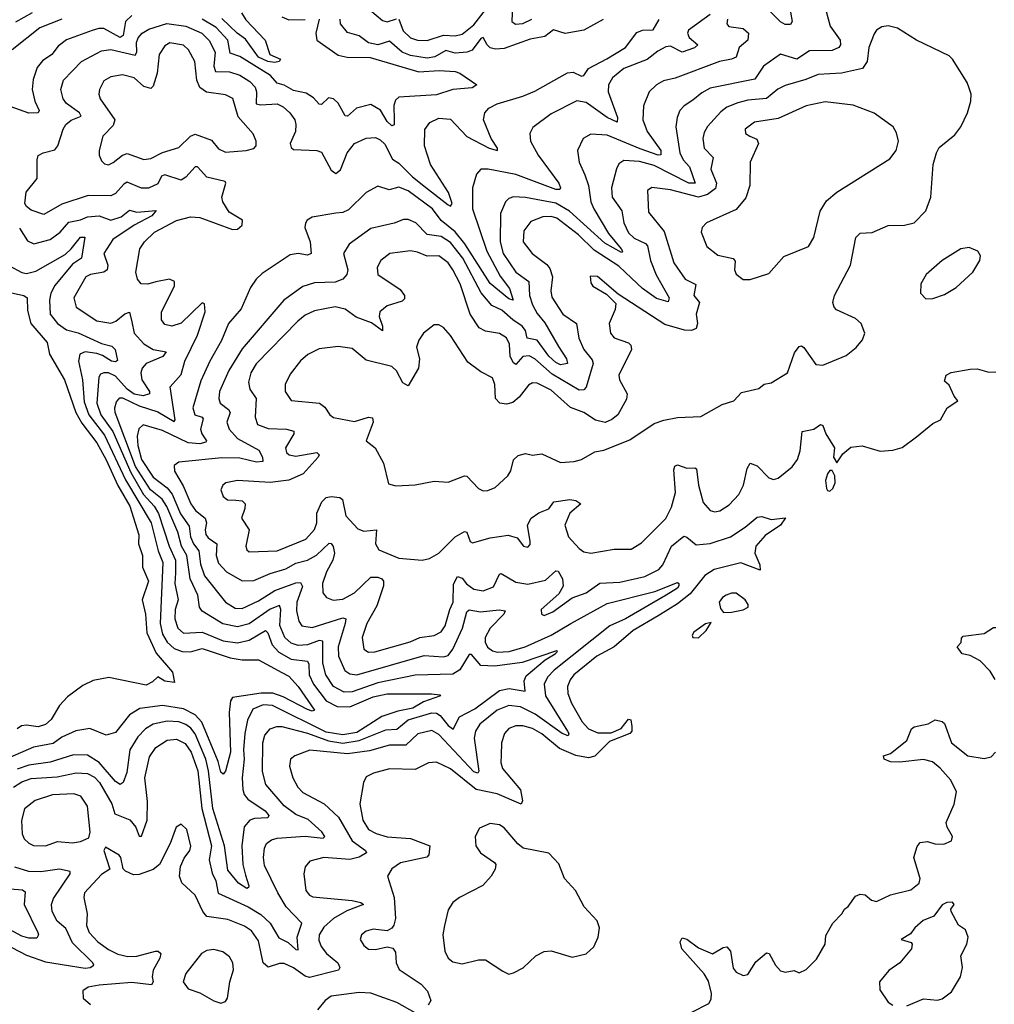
# Model space of a CAD drawing. Extents: x 1603745 to 1745082, y 385868 to 533966.
# Tile 579 of 646: x 1648465 to 1652628, y 489418 to 493623. Entities that reach past the tile are written whole.
import ezdxf

# ---------------------------------------------------------------- set-up
doc = ezdxf.new("R2010")
doc.units = 0

msp = doc.modelspace()

# ---------------------------------------------------------------- linework, layer by layer
at = {"layer": '0CON20XD'}
for points in [[(1651900.5, 493695), (1651926.8, 493595), (1651970, 493535), (1651971.5, 493515), (1651964.4, 493505), (1651935, 493491.8), (1651839.3, 493490.7), (1651785, 493454.7), (1651714.6, 493475.4), (1651641.8, 493425), (1651605, 493369.4), (1651415, 493330), (1651379.5, 493310.5), (1651341, 493279), (1651302.9, 493255), (1651285.4, 493235), (1651273.1, 493205), (1651268.2, 493165), (1651284.8, 493055), (1651298.9, 493025), (1651326.5, 492995), (1651350.4, 492925), (1651323.8, 492925), (1651175, 493000.9), (1651111.9, 493018.1), (1651045, 493021.8), (1651025, 493008.1), (1651013.7, 492986.3), (1650992.7, 492905), (1650995.9, 492865), (1651036.6, 492806.6), (1651045.2, 492755), (1651065, 492713.2), (1651089.5, 492689.5), (1651137.5, 492667.5), (1651147.3, 492657.3), (1651160.2, 492595), (1651183.1, 492533.1), (1651238.7, 492435), (1651235, 492417.5), (1651185, 492431.9), (1651124.7, 492474.7), (1651079, 492519), (1651025, 492570.2), (1650919, 492639), (1650852.4, 492705), (1650760, 492775), (1650735, 492781.9), (1650699.4, 492780.6), (1650648.2, 492761.8), (1650618.1, 492721.9), (1650615.4, 492675), (1650654.4, 492624.4), (1650717.3, 492577.3), (1650730.2, 492560.2), (1650740.7, 492525), (1650733.2, 492465), (1650738.2, 492438.2), (1650785.8, 492365.8), (1650842.9, 492325), (1650853, 492263), (1650874.2, 492215), (1650911, 492171), (1650914.7, 492155), (1650885, 492054), (1650875, 492042.7), (1650855, 492041.4), (1650739.8, 492109.8), (1650665, 492175.2), (1650641.7, 492188.3), (1650615, 492185.2), (1650585, 492151.1), (1650575, 492157.8), (1650560.8, 492185), (1650558, 492238), (1650545, 492264.6), (1650515, 492283.1), (1650455, 492292.9), (1650427.3, 492307.3), (1650389.5, 492365), (1650346.4, 492495), (1650316, 492555), (1650295, 492584.7), (1650255, 492614.6), (1650205, 492613.2), (1650165, 492630.9), (1650135, 492635.3), (1650046, 492625), (1650007.5, 492595), (1649992.7, 492565), (1649995.6, 492535), (1650091, 492471), (1650109.6, 492445), (1650108.3, 492431.7), (1650099.1, 492420.9), (1650035, 492400.9), (1650003.3, 492375), (1650000, 492355), (1650015.6, 492314.4), (1650015, 492293.8), (1649967.9, 492327.9), (1649902.8, 492352.8), (1649855, 492387.5), (1649812.9, 492397.1), (1649725, 492379.2), (1649685, 492360.6), (1649653.7, 492336.3), (1649475, 492153.2), (1649453.1, 492115), (1649442, 492075), (1649448.5, 492045), (1649475.2, 492005), (1649471.6, 491925), (1649481.5, 491895), (1649526.6, 491876.6), (1649605, 491874.8), (1649635.7, 491865.7), (1649636.1, 491855), (1649601.1, 491795), (1649604.5, 491775), (1649615.8, 491765), (1649645, 491759.2), (1649734.6, 491774.6), (1649744.5, 491765), (1649739.6, 491755), (1649676.5, 491683.5), (1649615, 491656.7), (1649535, 491647.1), (1649395, 491655.4), (1649346.2, 491645), (1649332.5, 491635), (1649324.3, 491615), (1649335, 491586.2), (1649353.3, 491573.3), (1649388.1, 491571.9), (1649415, 491567.7), (1649428.2, 491555), (1649427.6, 491535), (1649412.9, 491495), (1649445.2, 491445.2), (1649430.9, 491375), (1649435, 491358.8), (1649445, 491351.1), (1649565, 491355.3), (1649688.2, 491405), (1649725, 491445.6), (1649734.3, 491475), (1649734.4, 491515.6), (1649756, 491564), (1649775, 491583.3), (1649795, 491586.7), (1649832, 491582), (1649844.5, 491574.5), (1649858, 491505), (1649908.9, 491448.9), (1649935, 491438.2), (1649988.8, 491445), (1649985.4, 491385), (1649998.8, 491358.8), (1650085, 491323.8), (1650185, 491314.4)], [(1650085, 493625.4), (1650102.6, 493575), (1650135.2, 493545.2), (1650165, 493535.2), (1650205, 493534.1), (1650275, 493556.7), (1650325, 493554.5), (1650355, 493560.6), (1650405, 493601), (1650465, 493678.1)], [(1650570.3, 493685), (1650567.8, 493615), (1650583.5, 493603.5), (1650613.7, 493606.3), (1650652.5, 493625)], [(1651750.8, 493695), (1651764.6, 493615), (1651757.8, 493602.2), (1651735, 493602.4), (1651715, 493614.2), (1651630, 493700)], [(1648945, 493641.4), (1648917.5, 493615), (1648906.9, 493555), (1648895, 493547.5), (1648825, 493584.8), (1648803.9, 493586.1), (1648775, 493576.4), (1648665, 493536.7), (1648629.7, 493510.3), (1648602.7, 493475), (1648562.8, 493447.2), (1648540.6, 493419.4), (1648522.8, 493367.2), (1648518.6, 493325), (1648529.5, 493275), (1648548.8, 493235), (1648544.3, 493225), (1648505, 493224), (1648385, 493266.6)], [(1648518.3, 493651.7), (1648448.2, 493611.8)], [(1651415, 493645.6), (1651321.2, 493578.8), (1651317.7, 493565), (1651325, 493547.1), (1651361.5, 493515), (1651347.2, 493502.8), (1651294.8, 493484.8), (1651245, 493510), (1651225, 493507), (1651190.7, 493489.3), (1651145, 493453.1), (1651045, 493414.7), (1650997.9, 493375), (1650979.6, 493345), (1650979.4, 493315), (1651018.3, 493205), (1651017.5, 493185), (1650975, 493204.8), (1650885, 493268.8), (1650845, 493275.9), (1650735, 493220.9), (1650657, 493163), (1650643.6, 493136.4), (1650647.1, 493105), (1650679.6, 493045), (1650767.5, 492925), (1650775.5, 492905), (1650771.7, 492898.3), (1650755, 492897.5), (1650585, 492962.1), (1650466.7, 492985), (1650435, 492984.4), (1650416.3, 492963.7), (1650400, 492905), (1650400, 492815), (1650460.1, 492635), (1650517.6, 492527.6), (1650557.8, 492475), (1650572.5, 492425), (1650555, 492431.1), (1650475, 492496.2), (1650366.5, 492666.5), (1650325, 492716.6), (1650265.4, 492765.4), (1650228.4, 492815), (1650125, 492891.9), (1650085, 492908), (1650043.1, 492896.9), (1649995, 492911.8), (1649945, 492885.5), (1649869.3, 492810.7), (1649845, 492800), (1649815, 492797.2), (1649715, 492779.5), (1649693.5, 492766.5), (1649685.4, 492754.6), (1649683.2, 492735), (1649705.9, 492675), (1649710.6, 492625), (1649695, 492617.1), (1649655, 492625.3), (1649620.8, 492619.2), (1649501.2, 492538.8), (1649475.5, 492515), (1649450.7, 492479.3), (1649411.4, 492388.6), (1649356.7, 492325), (1649327, 492253), (1649277.5, 492165), (1649239.7, 492080.3), (1649205.4, 491965), (1649213.6, 491935), (1649245.3, 491925.3), (1649248.7, 491918.7), (1649237.7, 491875), (1649243.1, 491855), (1649263.8, 491825), (1649260.5, 491819.5), (1649235, 491811.3), (1649185, 491815.4), (1649075, 491868.3), (1648993.2, 491893.2), (1648974, 491876), (1648967.5, 491845), (1648969.6, 491805), (1648985.4, 491745), (1649035, 491670), (1649095, 491624.1), (1649116.7, 491596.7), (1649152.8, 491512.8), (1649189.9, 491459.9), (1649195.1, 491415), (1649207.8, 491385), (1649230, 491355), (1649237.4, 491297.4), (1649255, 491248.8), (1649344.6, 491135), (1649385, 491109.7), (1649415, 491109.2), (1649485, 491141.9), (1649554.9, 491185.1), (1649645, 491218), (1649665, 491219.3), (1649672.8, 491202.8), (1649649.4, 491135), (1649648.3, 491098.3), (1649657.6, 491055), (1649670.4, 491035), (1649715, 491028.1), (1649845, 491068.8), (1649858.5, 491065), (1649855.7, 491045), (1649826.3, 490945), (1649826.9, 490905), (1649853.9, 490843.9), (1649875, 490829.8), (1649904.8, 490824.8), (1650192.8, 490907.2), (1650275, 490902.1), (1650295, 490908), (1650315.7, 490934.3), (1650356.2, 491025), (1650375.8, 491094.2), (1650385, 491102.7), (1650434, 491094), (1650513, 491103), (1650538.2, 491098.2), (1650533.8, 491085), (1650474.3, 491025), (1650453.2, 490985), (1650453.6, 490965), (1650464, 490944), (1650485, 490927.7), (1650505, 490921.5), (1650555.8, 490925), (1650623.6, 490945), (1650735.1, 490994.9), (1650820, 491045), (1650975, 491130), (1651178.6, 491181.4), (1651275, 491219.2), (1651281.2, 491215), (1651280, 491205), (1651274.3, 491195), (1651226.8, 491165), (1651052.7, 491065), (1650986.5, 491035), (1650747.6, 490845), (1650719.2, 490815), (1650706.1, 490785), (1650710.8, 490735), (1650805.7, 490585), (1650810.8, 490575), (1650807.5, 490565), (1650782.8, 490575), (1650667, 490657), (1650605, 490688), (1650555, 490693.7), (1650505, 490674.4), (1650430, 490615), (1650412.4, 490585), (1650406.8, 490555), (1650425.7, 490414.3), (1650422.5, 490405), (1650405, 490411.1), (1650255, 490570.5), (1650225, 490587.1), (1650166.3, 490573.7), (1650115, 490524.3), (1650045, 490524.8), (1649959, 490501), (1649865, 490488.6), (1649705, 490503.4), (1649640, 490480), (1649622.7, 490465), (1649617.9, 490435), (1649632.5, 490385), (1649654, 490345), (1649675, 490323.2), (1649766.5, 490275)], [(1649412.5, 493652.5), (1649431.8, 493621.8), (1649514.5, 493535), (1649533.3, 493475), (1649580, 493455), (1649573.3, 493445), (1649555, 493440.8), (1649525.3, 493444.7), (1649485, 493463.1), (1649429.7, 493539.7), (1649394.3, 493565), (1649328.8, 493628.8)], [(1649585, 493635.4), (1649615, 493622), (1649685, 493623.3)], [(1649960.9, 493665), (1650015, 493619.2), (1650035, 493613.5), (1650075, 493627.4)], [(1648645.5, 493625), (1648552, 493588), (1648433.2, 493495)], [(1648438.8, 490345), (1648475, 490368.8), (1648515, 490382.1), (1648625, 490389.8), (1648706.5, 490406.5), (1648755, 490403.9), (1648785, 490388), (1648806, 490365), (1648859.6, 490275), (1648871.4, 490231.4), (1648936.5, 490206.5), (1648962.1, 490175), (1648975, 490137.1), (1648985, 490137.1), (1649009.2, 490205), (1649011.4, 490285), (1648999.8, 490385), (1649020.3, 490475), (1649047.5, 490515), (1649095, 490547), (1649135, 490550.6), (1649172.3, 490532.3), (1649198.3, 490495), (1649226.2, 490415), (1649243.9, 490255), (1649283.9, 490095), (1649274.4, 490035), (1649287.9, 489977.9), (1649303.4, 489945), (1649312.5, 489892.5), (1649441.8, 489835), (1649495, 489802.4), (1649535, 489765.3), (1649572.1, 489702.1), (1649611.6, 489681.6), (1649645, 489652.3), (1649655, 489651.2), (1649649.8, 489705), (1649670.4, 489765), (1649603.7, 489835), (1649567.3, 489895), (1649511.2, 490011.2), (1649506.7, 490045), (1649510.4, 490085), (1649520, 490105), (1649540.3, 490120.3), (1649565, 490127.9), (1649685, 490135.9), (1649762.1, 490127.9), (1649768.5, 490135), (1649756.2, 490155), (1649697.6, 490207.6), (1649645, 490228.3), (1649595.4, 490265.4), (1649517.1, 490357.1), (1649502.2, 490412.2), (1649504.2, 490535), (1649512.4, 490567.6), (1649535.7, 490594.3), (1649563.8, 490605), (1649585.3, 490604.7), (1649695, 490576.1), (1649785, 490542.9), (1649845, 490534.1), (1649915.2, 490544.8), (1650029.3, 490590.7), (1650076.8, 490593.2), (1650125, 490633), (1650225, 490663), (1650245, 490661.5), (1650261.8, 490651.8), (1650295, 490608.9), (1650316.3, 490593.7), (1650343.5, 490646.5), (1650409.3, 490680.7), (1650515, 490758.3), (1650556.6, 490766.6), (1650623.8, 490755), (1650619.8, 490800.2), (1650628.8, 490821.2), (1650710.2, 490889.8), (1650752, 490915), (1650762, 490925), (1650758.2, 490928.2), (1650611.4, 490878.6), (1650495, 490862), (1650435, 490865.2), (1650395, 490912.7), (1650385, 490911.8), (1650345, 490846.8), (1650315, 490827.5), (1650155, 490823.7), (1649995, 490790.8), (1649885, 490752.7), (1649851, 490751), (1649805.9, 490775.9), (1649773, 490825), (1649759.7, 490875), (1649759.4, 490969.4), (1649745, 490971.7), (1649695, 490953.5), (1649655, 490950), (1649625, 490960), (1649598.5, 490985), (1649576.3, 491036.3), (1649580.6, 491105), (1649575, 491121.2), (1649535, 491105.4), (1649445, 491042.9), (1649395, 491030.2), (1649332.8, 491042.8), (1649245, 491097.7), (1649233.7, 491115), (1649226.3, 491165), (1649193.3, 491235), (1649179.8, 491335), (1649156.6, 491375), (1649141.4, 491435), (1649093.5, 491543.5), (1649073.4, 491575), (1649024, 491615), (1648959.3, 491715), (1648872.7, 491945), (1648871.6, 491965), (1648879.5, 491990.5), (1648892.4, 492007.6), (1648905, 492007.6), (1648975, 491973.9), (1649055, 491949), (1649125, 491907.5), (1649128.9, 491915), (1649107.9, 492055), (1649155, 492108.5), (1649171.1, 492165), (1649224.5, 492275.5), (1649257.5, 492375), (1649255, 492410), (1649245, 492414.3), (1649155, 492327.8), (1649115, 492314.6), (1649085, 492321.1), (1649071.6, 492341.6), (1649071.5, 492375), (1649126.4, 492485), (1649126.9, 492505), (1649104.6, 492514.6), (1649046.4, 492503.6), (1649013.3, 492493.3), (1648984.7, 492494.7), (1648967.9, 492515), (1648961.8, 492545), (1648977.9, 492645), (1648997.9, 492675), (1649040.9, 492715), (1649135, 492765.2), (1649195, 492780.7), (1649235, 492777.9), (1649375, 492727.1), (1649395, 492728.9), (1649415.8, 492745), (1649417.4, 492767.4), (1649360.5, 492800.5), (1649332.4, 492845), (1649328.4, 492865), (1649346.4, 492925), (1649342.4, 492932.4), (1649265, 492950.4), (1649225.2, 492995.2), (1649215, 492995.4), (1649175, 492951.1), (1649155, 492937.3), (1649085, 492961.2), (1649071.6, 492955), (1649055, 492922.7), (1649015, 492903.7), (1648985, 492902.9), (1648925, 492929.4), (1648909.7, 492920.3), (1648875, 492881.3), (1648855, 492870.3), (1648757.5, 492872.5), (1648645, 492834.7), (1648568.5, 492791.5), (1648515, 492809.7), (1648494.8, 492824.8), (1648487.8, 492837.8), (1648493.2, 492886.8), (1648539.4, 492945), (1648539.4, 493025), (1648545, 493043.3), (1648565.5, 493054.5), (1648615, 493066.7), (1648628.8, 493085), (1648650.4, 493155), (1648662.9, 493175), (1648685.9, 493194.1), (1648728.6, 493211.4), (1648720.9, 493225), (1648666, 493265), (1648650.6, 493285), (1648641.4, 493325), (1648652.5, 493365), (1648729.5, 493445), (1648815, 493490), (1648855, 493495.6), (1648958.4, 493471.6), (1648965, 493483.8), (1648964.8, 493525), (1648971.2, 493545), (1648988.9, 493565), (1649017.1, 493582.9), (1649093.9, 493606.1), (1649175, 493596.1)], [(1651488.2, 493625), (1651485.6, 493605), (1651494.1, 493594.1), (1651556, 493586), (1651578.7, 493565), (1651575, 493535.8), (1651538.9, 493505), (1651525, 493463.6), (1651506.1, 493453.9), (1651454.2, 493445), (1651265, 493372.7), (1651215, 493362.1), (1651185.6, 493345), (1651154.5, 493315), (1651129.1, 493255), (1651127.5, 493195), (1651145.8, 493145), (1651203.2, 493065), (1651203.6, 493046.4), (1651192.9, 493045), (1651115, 493071.9), (1650975, 493130.5), (1650905, 493133.5), (1650871.9, 493115), (1650848.2, 493065), (1650854.6, 493015), (1650879.4, 492960.6), (1650894.1, 492915), (1650905.2, 492845.2), (1650918, 492815), (1650980.7, 492710.7), (1651033.6, 492645), (1651039.5, 492635), (1651035, 492628.6), (1650965, 492668.8), (1650813.4, 492805), (1650755, 492839.5), (1650625, 492864.3), (1650575, 492866.1), (1650555, 492858.8), (1650540.5, 492845), (1650519.3, 492795), (1650517.3, 492675), (1650530.4, 492625), (1650585, 492544.7), (1650640.3, 492505), (1650642.9, 492445), (1650654.9, 492405), (1650675, 492369), (1650708.4, 492328.4), (1650767.1, 492227.1), (1650801.4, 492175), (1650804.6, 492155.4), (1650775, 492149.6), (1650755, 492158.6), (1650725, 492185.6), (1650675, 492253.8), (1650632.7, 492262.7), (1650625.4, 492295.4), (1650611.6, 492315), (1650571, 492341), (1650525, 492382), (1650482.1, 492402.1), (1650437, 492457), (1650358.1, 492605), (1650305, 492671.6), (1650265, 492697.8), (1650205, 492706.2), (1650157.9, 492755), (1650125, 492770), (1650105, 492770.4), (1650065, 492754.6), (1649965, 492731.1), (1649873.1, 492665), (1649848.8, 492625), (1649866.6, 492555), (1649863, 492535), (1649845, 492514.8), (1649812.5, 492502.5), (1649725, 492499.1), (1649674, 492484), (1649592.9, 492425), (1649415, 492216.9), (1649358.1, 492125), (1649318.9, 492035), (1649315.8, 492005), (1649321.8, 491985), (1649357.9, 491957.9), (1649364.7, 491945), (1649350.3, 491905), (1649360.3, 491875), (1649396.1, 491835), (1649486.4, 491785), (1649502.2, 491755), (1649503.5, 491736.5), (1649476.2, 491733.8), (1649405, 491751.2), (1649328.4, 491751.6), (1649145, 491733.5), (1649125, 491718.8), (1649126.8, 491695), (1649163.1, 491633.1), (1649195.8, 491555), (1649216.5, 491526.5), (1649257.3, 491495), (1649262.9, 491475), (1649256.9, 491445), (1649260, 491425), (1649270.2, 491410.2), (1649307.7, 491385), (1649304.3, 491335), (1649315, 491302.9), (1649348.2, 491265), (1649415, 491227.1), (1649465, 491227.6), (1649535, 491258.6), (1649602, 491278), (1649645, 491302.4), (1649695, 491314.4), (1649733.1, 491336.9), (1649787.4, 491387.4), (1649795, 491386.9), (1649803.8, 491373.8), (1649810.2, 491345), (1649803, 491315), (1649775.8, 491265), (1649758.6, 491215), (1649759.6, 491175), (1649776, 491156), (1649804.1, 491144.1), (1649845, 491148.3), (1649895.3, 491175), (1649965, 491242.1), (1649995, 491241.8), (1650012.5, 491235), (1650019.4, 491225), (1650019.7, 491205), (1649990.2, 491119.8), (1649947.4, 491045), (1649927.6, 490985), (1649935, 490934.4), (1649955, 490922.5), (1649982.9, 490922.9), (1650133.2, 490966.8), (1650175, 490984.7), (1650236.1, 490993.9), (1650265, 491009.6), (1650283.1, 491035), (1650302, 491105), (1650316.6, 491135), (1650317.5, 491212.5), (1650335, 491245.4), (1650355, 491238.5), (1650374, 491214), (1650405, 491190.8), (1650445, 491183.8), (1650488.4, 491201.6), (1650514.7, 491255.3), (1650521.5, 491258.5), (1650585, 491221.2), (1650635, 491213), (1650710.4, 491229.6), (1650755, 491270), (1650765, 491268.6), (1650783.6, 491235), (1650786.7, 491203.3), (1650768.5, 491171.5), (1650693.1, 491105), (1650694, 491085), (1650705, 491079.2), (1650742.5, 491095), (1650825.3, 491154.7), (1650885, 491176), (1650943.4, 491216.6), (1651028.3, 491221.7), (1651135, 491245.2), (1651194.6, 491275), (1651211.6, 491295), (1651248.8, 491375), (1651302.4, 491417.6), (1651315, 491413.8), (1651355, 491380.5), (1651415, 491386), (1651500.8, 491415), (1651564.1, 491455.9), (1651615, 491499.1), (1651635, 491500.9), (1651675, 491488), (1651735.6, 491495.6), (1651714.4, 491465), (1651649.6, 491420.4), (1651609.5, 491375), (1651605.3, 491345), (1651626.7, 491295), (1651627.8, 491272.2), (1651545, 491303), (1651430.9, 491275), (1651390.9, 491249.1), (1651328.6, 491171.4), (1651275, 491127.9), (1651192.2, 491077.8)], [(1649175, 493596.1), (1649243.4, 493565), (1649275, 493534.7), (1649299.6, 493485), (1649295.2, 493425.2), (1649302, 493402), (1649361.1, 493401.1), (1649406, 493386), (1649449, 493359), (1649471.2, 493335), (1649477, 493315), (1649475, 493263.8), (1649495, 493259.1), (1649565, 493264.1), (1649590.7, 493250.7), (1649619.6, 493225), (1649640, 493195), (1649645.4, 493175.4), (1649643.3, 493145), (1649620, 493095), (1649625, 493077.8), (1649635, 493069.1), (1649735, 493063.8), (1649755, 493057.8), (1649795, 492980.6), (1649815, 492965.6), (1649835, 492981.4), (1649864.6, 493055), (1649895.8, 493094.2), (1649945, 493117.7), (1649985, 493119.3), (1650005, 493110.7), (1650025, 493091.8), (1650057.5, 493027.5), (1650085, 493010), (1650142.5, 492952.5), (1650198.2, 492908.2), (1650295, 492832.7), (1650305, 492826.9), (1650312.5, 492837.5), (1650296.4, 492885), (1650219.7, 493005), (1650194.7, 493085), (1650195.6, 493154.4), (1650216.4, 493183.6), (1650255, 493202.3), (1650305, 493197.7), (1650375, 493124.8), (1650470, 493075), (1650506.2, 493065), (1650506.5, 493075), (1650479.7, 493115), (1650446.9, 493195), (1650452.1, 493225), (1650468.9, 493245), (1650505, 493264.1), (1650615, 493296.2), (1650665, 493317.6), (1650805, 493396.7), (1650828.6, 493398.6), (1650865, 493382.3), (1650875, 493384.4), (1650895.4, 493415), (1650973.7, 493456.3), (1651052.8, 493505), (1651101.4, 493568.6), (1651125, 493578.7), (1651170.9, 493579.1), (1651196.5, 493623.5)], [(1649744.6, 493624.6), (1649729.8, 493565), (1649735, 493535.6), (1649825, 493471.3), (1649863.5, 493463.5), (1649962.2, 493462.2), (1650170.6, 493400.6), (1650256.4, 493406.4), (1650325, 493401.8), (1650345.8, 493395), (1650417.5, 493345), (1650397.9, 493332.1), (1650315.7, 493324.3), (1650245, 493301.6), (1650085, 493291.8), (1650070.5, 493279.5), (1650063.4, 493256.6), (1650065.3, 493194.7), (1650065, 493173.8), (1650055, 493169.4), (1650035, 493188.8), (1650006.4, 493236.4), (1649965, 493261.2), (1649903.3, 493245), (1649865, 493211.2), (1649855, 493212.7), (1649826.2, 493266.2), (1649805, 493284.7), (1649785, 493289.3), (1649755, 493261.1), (1649745, 493262.5), (1649719.6, 493289.6), (1649688.7, 493308.7), (1649635, 493320.7), (1649595, 493343.9), (1649565, 493352.5), (1649536.8, 493385), (1649405, 493466.2), (1649365, 493480), (1649354.8, 493535), (1649305, 493589.3), (1649245.1, 493625.1)], [(1650445, 491611.1), (1650465, 491612.5), (1650495.8, 491625), (1650550, 491675), (1650563.7, 491696.3), (1650575, 491743.8), (1650595, 491761.9), (1650625, 491770), (1650655, 491763.3), (1650695, 491769.1), (1650775, 491732.1), (1650833.6, 491736.4), (1650864.6, 491745.4), (1650922.4, 491777.6), (1650960, 491785), (1651071.3, 491828.7), (1651175, 491898.1), (1651216.9, 491913.1), (1651275, 491923.9), (1651375, 491928.5), (1651465, 491980), (1651516, 491995), (1651548.3, 492031.7), (1651622.1, 492047.9), (1651645, 492066), (1651675, 492072.9), (1651744.4, 492115), (1651775, 492200), (1651795, 492228), (1651805, 492230), (1651815, 492222.9), (1651841.5, 492185), (1651865, 492150), (1651895, 492147.1), (1651995, 492188.5), (1652037.3, 492222.7), (1652065, 492256), (1652074.4, 492285), (1652060, 492325), (1652035, 492347.5), (1651954.2, 492384.2), (1651943.5, 492395), (1651937.7, 492415), (1651945, 492445.8), (1652014.4, 492575), (1652037, 492693), (1652055, 492712), (1652105.7, 492714.3), (1652175, 492744.2), (1652243.9, 492746.1), (1652285, 492756.2), (1652335, 492806.2), (1652356.9, 492865), (1652367.2, 493005), (1652381.1, 493055), (1652393, 493077), (1652459.3, 493130.7), (1652485, 493165.8), (1652512.9, 493225), (1652527.3, 493275), (1652528.9, 493305), (1652520.3, 493330.3), (1652512.5, 493355), (1652450, 493455), (1652435, 493469.2), (1652296.3, 493536.3), (1652215, 493586.2), (1652175, 493596.7), (1652147.8, 493592.2), (1652125, 493578), (1652115, 493563.3), (1652091.8, 493505), (1652085.6, 493444.4), (1652065.2, 493414.8), (1651975, 493394.7), (1651875, 493389.7), (1651822.5, 493367.5), (1651735, 493342.7), (1651704, 493326), (1651655, 493286.8), (1651575, 493279), (1651531.9, 493268.1), (1651485, 493249.7), (1651460.1, 493229.9), (1651403.6, 493166.4), (1651389, 493141), (1651383.1, 493115), (1651388.5, 493075), (1651427.5, 493035), (1651417.4, 492985), (1651441.1, 492925), (1651437.8, 492902.2), (1651403.7, 492876.3), (1651365, 492865.4), (1651245, 492896.6), (1651165, 492905.8), (1651146.4, 492893.6), (1651151.1, 492801.1), (1651218.2, 492718.2), (1651259.4, 492585), (1651307.1, 492515), (1651352.8, 492492.8), (1651344.7, 492445), (1651368.5, 492415), (1651354.2, 492365), (1651359.7, 492325), (1651354.5, 492305), (1651335, 492295.8), (1651305, 492296.6), (1651220.7, 492320.7), (1651021.2, 492451.2), (1650933.8, 492526.2), (1650902.5, 492527.5), (1650905, 492500), (1650913.3, 492485), (1650971.2, 492451.2), (1651010.9, 492410.9), (1651008.2, 492385), (1650983.1, 492325), (1650988.2, 492285), (1651005, 492264.5), (1651065, 492243.1), (1651075, 492232.5), (1651077.8, 492215), (1651024.5, 492105), (1651026.7, 492085), (1651059.2, 492025), (1651057.6, 492002.4), (1651020, 491935), (1650994.7, 491915.3), (1650966.4, 491903.6), (1650925, 491912.7), (1650875.2, 491945.2), (1650817.4, 491967.4), (1650735, 492041.4), (1650675, 492071.2), (1650655, 492072), (1650637.9, 492062.1), (1650599, 492011), (1650571, 491989), (1650545, 491980.6), (1650515.9, 491985.9), (1650498.1, 492005), (1650495.4, 492065), (1650485, 492094), (1650435, 492118.9), (1650380.1, 492160.1), (1650304.7, 492274.7), (1650275, 492308.1), (1650255, 492319.4), (1650235, 492319.4), (1650190, 492285), (1650169.6, 492255), (1650160, 492225), (1650172.9, 492175), (1650168.1, 492135), (1650125, 492060), (1650101.9, 492071.9), (1650074.2, 492124.2), (1650055, 492141.8), (1649945, 492169.6), (1649885, 492218.9), (1649825, 492227.7), (1649745, 492216.9), (1649696.4, 492193.6), (1649665, 492165.7), (1649620.8, 492109.2), (1649599.6, 492065), (1649598.9, 492035), (1649625, 491997.5), (1649745.4, 491985.4), (1649768.3, 491968.3), (1649790, 491935), (1649805, 491924.4), (1649895, 491906.8), (1649955, 491925.4), (1649972.9, 491922.9), (1649975.5, 491905), (1649945.8, 491825), (1649984.2, 491795), (1650019.7, 491729.7), (1650040.4, 491640.4), (1650072, 491632), (1650155, 491636.2), (1650235, 491652.1), (1650295, 491648), (1650365, 491675.8), (1650375, 491673.8), (1650425, 491620.6), (1650445, 491611.1)], [(1650956.7, 493623.3), (1650875, 493577.8), (1650795, 493564.2), (1650745, 493579.5), (1650708.8, 493551.2), (1650645, 493539.4), (1650535, 493500.6), (1650497.5, 493497.5), (1650475, 493502.4), (1650461.6, 493515), (1650445, 493546.5), (1650435, 493542.1), (1650397.7, 493492.3), (1650376.3, 493483.7), (1650325, 493479.8), (1650285, 493490.9), (1650239.1, 493465), (1650205, 493459.2), (1650135, 493470.2), (1650099.1, 493485), (1650045, 493531), (1649995, 493515.5), (1649955, 493524.8), (1649915, 493553.6), (1649865, 493567.9), (1649836.1, 493605), (1649833.6, 493625)], [(1648845, 493003.8), (1648865, 493012.5), (1648905, 493044.6), (1648925, 493051.1), (1648995, 493026.6), (1649025, 493029.7), (1649075, 493056.5), (1649145, 493077.5), (1649195, 493125.4), (1649215, 493134), (1649285, 493109.1), (1649315, 493072.2), (1649345, 493057.3), (1649432.5, 493065), (1649465, 493072.5), (1649475.7, 493085), (1649476, 493105), (1649462.9, 493135), (1649398.6, 493208.6), (1649376, 493286), (1649345, 493302), (1649263.3, 493313.3), (1649234.2, 493334.2), (1649222.5, 493365), (1649212.8, 493445), (1649186.2, 493495), (1649165, 493513.8), (1649106.4, 493523.6), (1649085, 493510.8), (1649060.9, 493475), (1649052.5, 493395), (1649035, 493339.4), (1649025, 493328.7), (1648995, 493337.6), (1648954.7, 493374.7), (1648905, 493388), (1648855, 493379.1), (1648825, 493361.4), (1648806.9, 493325), (1648803.1, 493305), (1648808.5, 493285), (1648871.6, 493195), (1648865, 493170.9), (1648820.9, 493125), (1648805.5, 493065), (1648805.5, 493045), (1648815, 493020.8), (1648827.4, 493007.4), (1648845, 493003.8)], [(1651585, 492514), (1651665, 492538.8), (1651728.6, 492611.4), (1651835, 492654), (1651856.9, 492693.1), (1651884.3, 492805.7), (1651910.6, 492849.4), (1651955, 492887.1), (1652181.5, 493028.5), (1652209.2, 493065), (1652218.6, 493105), (1652209.7, 493139.7), (1652195.5, 493165.5), (1652115, 493223.8), (1652025, 493258.1), (1651905, 493272.7), (1651825, 493254.5), (1651705, 493201.3), (1651604, 493185), (1651564.2, 493155), (1651565, 493136.7), (1651583.3, 493125), (1651613.1, 493113.1), (1651620.6, 493095), (1651585.5, 493015), (1651583.6, 492915), (1651567.1, 492862.9), (1651525, 492812.5), (1651399.2, 492755), (1651380.8, 492735), (1651375.8, 492715), (1651400, 492655), (1651447.3, 492617.3), (1651513.1, 492603.1), (1651521.5, 492591.5), (1651518.1, 492555), (1651525, 492536.2), (1651555, 492514), (1651585, 492514)], [(1648465, 492732.7), (1648498.3, 492678.3), (1648526.2, 492666.2), (1648595.9, 492684.1), (1648638.9, 492715), (1648675, 492758.6), (1648725, 492767.7), (1648755, 492781.6), (1648805.5, 492785.5), (1648855, 492767.4), (1648899, 492781), (1648935, 492809.7), (1648965, 492800.6), (1649048.8, 492808.8), (1649029.6, 492785), (1648954.9, 492745.1), (1648862.5, 492685), (1648825.4, 492625), (1648842.1, 492575), (1648838.4, 492555), (1648824.3, 492545), (1648767.5, 492535), (1648748.2, 492525), (1648697.1, 492435), (1648706.7, 492395), (1648795, 492336.7), (1648855, 492327.8), (1648875.5, 492335), (1648915, 492367.5), (1648934.3, 492374.3), (1648945, 492332.5), (1648954.1, 492285), (1648995, 492239.2), (1649035, 492214.8), (1649091.4, 492205), (1649076.7, 492185), (1649005.8, 492154.2), (1648987.9, 492135), (1648983.3, 492115), (1648987.1, 492085), (1649020.5, 492035), (1649019.7, 492025), (1648992.7, 492017.3), (1648955, 492024.4), (1648925.1, 492045), (1648875, 492101.1), (1648845, 492114.5), (1648825.2, 492114.8), (1648811.2, 492108.8), (1648803.7, 492096.3), (1648794.9, 491984.9), (1648811.7, 491935), (1648863.8, 491863.8), (1648939.8, 491689.8), (1648994, 491595), (1649039.7, 491545), (1649058.3, 491515), (1649104.2, 491374.2), (1649131.1, 491315), (1649130.5, 491260.5), (1649127.6, 491215), (1649142.6, 491145), (1649129.4, 491105), (1649127.6, 491065), (1649140.5, 491025), (1649165, 491003.6), (1649245, 491008), (1649335, 490971.2), (1649395, 490962.7), (1649445, 490973.8), (1649515, 491014.8), (1649525.1, 491005.1), (1649543.3, 490953.3), (1649572.4, 490922.4), (1649625, 490892.9), (1649695, 490884), (1649701, 490871), (1649701.5, 490825), (1649720.7, 490785), (1649774.3, 490715), (1649820.8, 490690.8), (1649875, 490689.4), (1649975, 490731.7), (1650035, 490744.8), (1650224.3, 490744.3), (1650259.3, 490739.3), (1650262.5, 490735), (1650190, 490710), (1650145, 490682.5), (1650079.9, 490670.1), (1650012.5, 490647.5), (1649905, 490579.2), (1649845, 490568.5), (1649775, 490581.2), (1649545, 490694.8), (1649505, 490697.5), (1649461.8, 490678.2), (1649438.2, 490631.8), (1649427, 490575), (1649420.9, 490505), (1649424.8, 490464.8), (1649416, 490385), (1649418.3, 490335), (1649423.9, 490315), (1649439.7, 490295), (1649513.4, 490245), (1649529.2, 490225), (1649525, 490214.7), (1649468.3, 490211.7), (1649448.1, 490205), (1649424.1, 490175.9), (1649414.5, 490095), (1649419.1, 490015), (1649430.5, 489969.5), (1649444.5, 489925), (1649443.2, 489916.8), (1649435, 489913.5), (1649400.4, 489935), (1649355, 489991.1), (1649340.3, 490095), (1649289.9, 490255), (1649272.2, 490415), (1649260.6, 490465), (1649215, 490573.2), (1649197, 490597), (1649175, 490613.3), (1649145, 490624.8), (1649095, 490627.2), (1649035, 490614.3), (1649003.4, 490595), (1648969.7, 490560.3), (1648936, 490505), (1648922.4, 490407.6), (1648906.7, 490365), (1648895, 490356.4), (1648875, 490369.6), (1648805, 490450.9), (1648755, 490482.6), (1648695, 490484.4), (1648595, 490452.3), (1648505, 490439.1), (1648455, 490423)], [(1648421.9, 492571.9), (1648475, 492543.4), (1648495, 492539.2), (1648535, 492549.3), (1648659.1, 492620.9), (1648685.9, 492644.1), (1648725, 492694.4), (1648743.9, 492693.9), (1648729.2, 492605), (1648691.5, 492578.5), (1648615, 492488.4), (1648598.4, 492455), (1648592.1, 492425), (1648596.2, 492365), (1648627.2, 492325), (1648665, 492299.1), (1648715, 492285.9), (1648815, 492240.7), (1648858.3, 492228.3), (1648872.7, 492215), (1648882.9, 492167.1), (1648875, 492161.5), (1648856.9, 492165), (1648819.4, 492189.4), (1648795, 492197.7), (1648745.6, 492204.4), (1648722.2, 492195), (1648716.5, 492165), (1648734.1, 492085), (1648741.1, 491991.1), (1648760.3, 491935), (1648828.2, 491848.2), (1648917.8, 491657.8), (1649027.3, 491475), (1649057.3, 491355), (1649076.1, 491305), (1649065.7, 491045), (1649075, 490999.1), (1649095, 490965.2), (1649125, 490938.5), (1649159.2, 490925), (1649195, 490923.9), (1649245, 490937.6), (1649365, 490897.3), (1649415, 490889.1), (1649485, 490889.5), (1649584.4, 490835.6), (1649615, 490819.6), (1649655, 490776.2), (1649723.8, 490675), (1649715, 490670.6), (1649695, 490676.9), (1649591.3, 490731.3), (1649547, 490747), (1649496.4, 490746.4), (1649375, 490729.2), (1649365.9, 490714.1), (1649359.8, 490665), (1649365.2, 490495), (1649345, 490414), (1649335, 490401.2), (1649325, 490410), (1649312.6, 490455), (1649243.5, 490623.5), (1649215, 490654.5), (1649165, 490679.7), (1649075, 490694.5), (1648978.7, 490681.3), (1648934, 490655), (1648875, 490578.5), (1648835, 490567.5), (1648765, 490596.1), (1648705, 490585.9), (1648645, 490559.2), (1648607.8, 490532.2), (1648525, 490516.1), (1648265, 490404.2)], [(1652335, 492430.8), (1652365, 492433.1), (1652415, 492449.4), (1652465, 492479.4), (1652536, 492545), (1652566, 492595), (1652568.8, 492615), (1652557.5, 492635), (1652520.7, 492650.7), (1652485, 492644), (1652405, 492594.3), (1652337.5, 492535), (1652314.4, 492495), (1652312.9, 492455), (1652335, 492430.8)], [(1648411, 492461), (1648483.3, 492445), (1648497.5, 492435), (1648498.1, 492381.9), (1648512.5, 492325), (1648582.2, 492245), (1648592.2, 492195), (1648656.1, 492085), (1648705.1, 491945), (1648730.3, 491900.3), (1648795, 491816.6), (1648835, 491743.3), (1648883.9, 491633.9), (1648935.4, 491545), (1648973.6, 491423.6), (1648972.6, 491385), (1648990.3, 491335), (1648990.3, 491285), (1649015.2, 491225), (1648988.9, 491145), (1649002.5, 491085), (1649008.2, 491005), (1649048.1, 490918.1), (1649117.4, 490837.4), (1649126.7, 490793.3), (1649085, 490798), (1649055, 490817.5), (1649032.5, 490795), (1649005, 490780.8), (1648845.8, 490814.2), (1648779.1, 490800.9), (1648735, 490780), (1648669, 490731), (1648635.7, 490694.3), (1648600, 490635), (1648575, 490612.8), (1648545, 490603.8), (1648495, 490610), (1648473.1, 490606.9), (1648454.6, 490595.4)], [(1650185, 491314.4), (1650215, 491321.9), (1650255, 491344.4), (1650324.8, 491415.2), (1650365, 491437.9), (1650375.6, 491435), (1650390, 491395), (1650398.8, 491388.8), (1650475, 491410.4), (1650551.2, 491421.2), (1650590, 491410), (1650617.5, 491375), (1650635, 491371.2), (1650645, 491382.5), (1650645.7, 491395), (1650634.4, 491465), (1650649.4, 491495), (1650682.3, 491517.7), (1650725.3, 491534.7), (1650746.2, 491563.8), (1650815, 491574.6), (1650840.5, 491570.5), (1650862.5, 491555), (1650815, 491515.6), (1650793.4, 491465), (1650809.1, 491415), (1650855, 491364.4), (1650875, 491351.1), (1650905, 491345.5), (1651005, 491362.5), (1651077.6, 491362.4), (1651120.8, 491389.2), (1651225, 491492.7), (1651249.2, 491540.8), (1651266.6, 491603.4), (1651258.9, 491701.1), (1651264, 491716), (1651275, 491721.9), (1651315, 491708.2), (1651349.1, 491709.1), (1651355.6, 491705), (1651363.9, 491635), (1651385, 491560.8), (1651415, 491527.5), (1651435, 491521.4), (1651455, 491525.6), (1651495, 491551.1), (1651536.2, 491595), (1651556.7, 491635), (1651572.9, 491707.1), (1651585, 491729.2), (1651615, 491717.5), (1651665, 491666.9), (1651685, 491660), (1651705, 491665.6), (1651765, 491714.3), (1651787.8, 491745), (1651798.6, 491781.4), (1651806.7, 491865), (1651857.5, 491875), (1651885, 491893.8), (1651895, 491890), (1651908.1, 491855), (1651945.8, 491795), (1651941.2, 491755), (1651955, 491730), (1651980.5, 491769.5), (1652015, 491797.5), (1652063, 491803), (1652140.5, 491780.5), (1652195, 491784.3), (1652234.4, 491795.6), (1652295, 491841.2), (1652365, 491898.8), (1652397.5, 491915), (1652426.7, 491965), (1652472.5, 491995), (1652455.8, 492015.8), (1652435, 492062.5), (1652415, 492080), (1652422.5, 492105), (1652443.2, 492116.8), (1652525, 492130.8), (1652555, 492132), (1652605, 492117.5), (1652635, 492118.9)], [(1651925, 491610), (1651938.8, 491621.2), (1651948, 491645), (1651946.2, 491675), (1651935, 491697.5), (1651925, 491697.5), (1651915, 491683.3), (1651907.1, 491655), (1651911.2, 491621.2), (1651915, 491612.5), (1651925, 491610)], [(1651471.7, 491091.7), (1651505, 491093.3), (1651555, 491103.3), (1651576.7, 491115), (1651576.7, 491125), (1651563.3, 491145), (1651525, 491173.8), (1651505, 491174), (1651483.3, 491165), (1651466.7, 491155), (1651453.3, 491135), (1651458.3, 491108.3), (1651471.7, 491091.7)], [(1651192.2, 491077.8), (1651086.1, 491015), (1651005, 490945.3), (1650929.7, 490905), (1650831.8, 490825), (1650816.1, 490803.9), (1650805.3, 490775), (1650806.5, 490745), (1650821.9, 490705), (1650868.2, 490625), (1650895.4, 490595), (1650935, 490578), (1650991.9, 490578.1), (1651034, 490596), (1651065, 490636.2), (1651075, 490633.3), (1651080.5, 490605), (1651079.4, 490585), (1651070.8, 490575), (1650985, 490540.5), (1650922.2, 490477.8), (1650895, 490470.8), (1650841.2, 490481.2), (1650770.4, 490510.4), (1650695, 490573.7), (1650655, 490596), (1650615, 490608.1), (1650585, 490608.2), (1650554.4, 490595.6), (1650535.8, 490574.2), (1650523.4, 490535), (1650521.9, 490481.9), (1650520.5, 490450.5), (1650527.7, 490425), (1650603.8, 490333.8), (1650613.4, 490286.6), (1650607.3, 490272.7), (1650505, 490317.8), (1650415, 490335.6), (1650305, 490423.5), (1650245, 490452), (1650210.9, 490449.1), (1650155, 490421.5), (1650045, 490424.6), (1649976.2, 490405), (1649945, 490389.2), (1649934.4, 490365.6), (1649918.5, 490275), (1649931.3, 490205), (1649954.5, 490165), (1649987.3, 490147.3), (1650035, 490134.2), (1650135, 490126.4), (1650216.9, 490095), (1650213.5, 490056.5), (1650203.7, 490046.3), (1650092, 490022), (1650055, 489997.5), (1650036, 489965), (1650065.3, 489875), (1650070.4, 489785), (1650063, 489757), (1650055, 489744.2), (1650035, 489732.5), (1649975, 489739.4), (1649945, 489731.4), (1649925.6, 489714.4), (1649920, 489695), (1649935, 489669.2), (1649955, 489654.5), (1649985, 489652.5), (1650035, 489664.4), (1650058.8, 489658.8), (1650070.7, 489640.7), (1650073.6, 489595), (1650086.7, 489566.7), (1650180, 489505), (1650207.1, 489475), (1650220.8, 489435), (1650210, 489415)], [(1651365, 490984), (1651396.7, 491015), (1651418.3, 491048.3), (1651395, 491042.5), (1651345, 491007.5), (1651337.5, 490995), (1651340, 490985), (1651365, 490984)], [(1652631.2, 490805), (1652610.3, 490840.3), (1652568, 490885), (1652525, 490907.5), (1652490, 490915), (1652470, 490945), (1652487, 490963), (1652488.3, 490981.7), (1652495, 490990), (1652585, 491002.5), (1652625, 491027.5), (1652635, 491027.5)], [(1651336.7, 489385), (1651408.7, 489421.3), (1651419.1, 489440.9), (1651420, 489465), (1651406.9, 489516.9), (1651389.2, 489549.2), (1651294, 489655), (1651286.7, 489685), (1651295, 489702.5), (1651315, 489696.2), (1651365, 489660), (1651425, 489633.8), (1651469.3, 489660.7), (1651485, 489663.3), (1651501.2, 489645), (1651512.2, 489572.2), (1651526, 489555), (1651555, 489540.8), (1651575, 489546.2), (1651609.7, 489600.3), (1651655, 489638.8), (1651666.2, 489635), (1651693.1, 489585), (1651715, 489561.4), (1651735, 489555.7), (1651773, 489563), (1651795, 489553.3), (1651825, 489566.7), (1651869.1, 489610.9), (1651906.2, 489675), (1651908.3, 489711.7), (1651938.8, 489765), (1651976.7, 489805), (1651987.5, 489825), (1652003.9, 489836.1), (1652035, 489880), (1652055, 489888.8), (1652076, 489886), (1652103, 489863), (1652125, 489857.5), (1652184, 489886), (1652272.1, 489907.9), (1652307.5, 489935), (1652311.2, 489955), (1652284, 490045), (1652298.3, 490091.7), (1652310.7, 490109.3), (1652343, 490113), (1652374, 490104), (1652412.7, 490102.7), (1652445, 490116.7), (1652450, 490135), (1652426, 490175), (1652422.5, 490195), (1652457.2, 490272.8), (1652466.1, 490325), (1652441.8, 490375), (1652397, 490427), (1652364.4, 490454.4), (1652325, 490463.6), (1652225, 490452.9), (1652184.2, 490454.2), (1652157.5, 490465), (1652155, 490480), (1652185, 490490), (1652254.4, 490545.6), (1652274, 490595), (1652285, 490603.8), (1652345, 490616.7), (1652375, 490633.3), (1652405, 490626.7), (1652415, 490617.5), (1652444.4, 490535), (1652515, 490479.2), (1652585, 490467.8), (1652614.5, 490475.5), (1652632.5, 490495)], [(1648575, 490094.7), (1648626.7, 490113.3), (1648691.5, 490108.5), (1648725, 490113.1), (1648760.5, 490129.5), (1648765.9, 490154.1), (1648754.6, 490265), (1648726.7, 490306.7), (1648696.9, 490316.9), (1648605, 490312.3), (1648530.9, 490289.1), (1648486.4, 490253.6), (1648473.3, 490203.3), (1648476.5, 490146.5), (1648485, 490125.7), (1648505, 490106.4), (1648525, 490096.9), (1648575, 490094.7)], [(1649766.5, 490275), (1649827, 490217), (1649885.9, 490115.9), (1649942.3, 490075), (1649947.1, 490065), (1649915, 490046.5), (1649875, 490036.1), (1649764.3, 490045.7), (1649705, 490029.1), (1649685, 490006), (1649679.1, 489975), (1649688.2, 489905), (1649702.5, 489885), (1649717.1, 489877.1), (1649885, 489862.1), (1649923.1, 489853.1), (1649933.8, 489845), (1649862.2, 489817.8), (1649805, 489785.2), (1649765, 489748.2), (1649744.7, 489715), (1649742.6, 489692.6), (1649752.7, 489665), (1649776, 489636), (1649824.6, 489595), (1649833.3, 489575), (1649826.5, 489563.5), (1649703.2, 489533.2), (1649685, 489538.2), (1649635, 489574.7), (1649595, 489592.8), (1649575, 489593.3), (1649526.4, 489576.4), (1649505.9, 489595.9), (1649485, 489689.4), (1649455, 489732.7), (1649425, 489752.3), (1649355, 489780), (1649265, 489793.3), (1649247.6, 489815), (1649215, 489884.4), (1649157.5, 489937.5), (1649148.5, 489965), (1649152.9, 490007.1), (1649167.7, 490042.3), (1649191.9, 490075), (1649196.4, 490093.6), (1649179.4, 490165), (1649155, 490188), (1649134.2, 490175), (1649108.1, 490105), (1649061.9, 490015), (1649035.3, 489994.7), (1648975, 489972.8), (1648951.8, 489971.8), (1648917.1, 489987.1), (1648907, 489997), (1648897.1, 490045), (1648890, 490055), (1648831.2, 490088.8), (1648824.2, 490075), (1648850, 489995), (1648815, 489972.5), (1648742.7, 489895), (1648739.2, 489875), (1648753.8, 489805), (1648750.2, 489755), (1648762.8, 489725), (1648798.5, 489685), (1648845, 489652.7), (1648885, 489632.7), (1648927.1, 489622.9), (1648965, 489623.3), (1649045, 489645.7), (1649057.5, 489645), (1649067.5, 489635), (1649064.2, 489615), (1649035.3, 489564.7), (1649031.2, 489535), (1649036.1, 489513.9), (1649028.1, 489501.9), (1648945, 489511.9), (1648805, 489500.8), (1648758.2, 489491.8), (1648734.5, 489475.5), (1648736, 489445), (1648768, 489418)], [(1650555, 489547.5), (1650575, 489552.5), (1650615.8, 489574.2), (1650670, 489625), (1650705, 489643.8), (1650735, 489646.2), (1650825, 489619.4), (1650885, 489634.4), (1650916.9, 489663.1), (1650936.7, 489705), (1650941.1, 489745), (1650932.2, 489775), (1650875.6, 489835), (1650838.8, 489905), (1650792, 489955), (1650767.6, 490017.6), (1650725, 490064.3), (1650615.5, 490085.5), (1650593.4, 490103.4), (1650535, 490172.5), (1650515, 490184.3), (1650475, 490190), (1650429.7, 490170.3), (1650410.8, 490135), (1650414, 490095), (1650433.8, 490065), (1650493.9, 490023.9), (1650498.8, 490015), (1650496, 489995), (1650479.2, 489965), (1650443.7, 489926.3), (1650343.3, 489875), (1650315, 489853.8), (1650295, 489822.5), (1650279.4, 489755), (1650273.3, 489715), (1650281.1, 489645), (1650295, 489616), (1650315, 489600), (1650355, 489590.6), (1650425, 489608.6), (1650455, 489608), (1650529.3, 489559.3), (1650555, 489547.5)], [(1648365, 489695.2), (1648495, 489628.9), (1648575, 489599.8), (1648745, 489572.7), (1648765.8, 489575), (1648781.4, 489585), (1648777.5, 489595), (1648690.4, 489680.4), (1648662.1, 489742.1), (1648625, 489772.7), (1648603.4, 489815), (1648601.8, 489845), (1648609.2, 489870.8), (1648680.5, 489975), (1648680.8, 489985), (1648635, 489995.2), (1648555, 489983.9), (1648504, 489986), (1648445, 490004.2)], [(1648425, 489911.2), (1648477, 489907), (1648489.2, 489899.2), (1648484.7, 489845), (1648542.2, 489725), (1648545.6, 489714.4), (1648539.1, 489700.9), (1648505, 489700.4), (1648475, 489709), (1648265, 489821.6)], [(1652255, 489412.2), (1652325, 489441.5), (1652385, 489435.5), (1652405, 489441.8), (1652445, 489472.2), (1652483.1, 489535), (1652492.5, 489575), (1652484.5, 489625.5), (1652510, 489675), (1652516.7, 489705), (1652505, 489736.7), (1652475, 489756.7), (1652443.3, 489815), (1652442.5, 489825), (1652456.7, 489845), (1652450, 489855), (1652425, 489853.3), (1652405, 489843.3), (1652370, 489795), (1652324.4, 489775.6), (1652288.8, 489745), (1652270, 489720), (1652230, 489695), (1652273, 489683), (1652277.5, 489675), (1652273.8, 489655), (1652225, 489595.8), (1652177, 489563), (1652137.7, 489515), (1652139.5, 489479.5), (1652175, 489427.5), (1652195, 489414.2)], [(1649325, 489423.3), (1649345, 489430), (1649353.3, 489445), (1649363.1, 489515), (1649378.2, 489565), (1649376.2, 489595), (1649361.3, 489621.3), (1649332.3, 489642.3), (1649295, 489651.8), (1649265, 489647.9), (1649241.9, 489635), (1649175, 489549.4), (1649163.9, 489513.9), (1649185, 489484.5), (1649235, 489467.8), (1649295, 489433.3), (1649325, 489423.3)], [(1650155, 489382), (1650076.4, 489426.4), (1649965, 489465.8), (1649915, 489469.2), (1649795, 489453.3), (1649770, 489435), (1649738, 489395)]]:
    msp.add_lwpolyline(points, dxfattribs=at)

doc.saveas('drawing.dxf')
